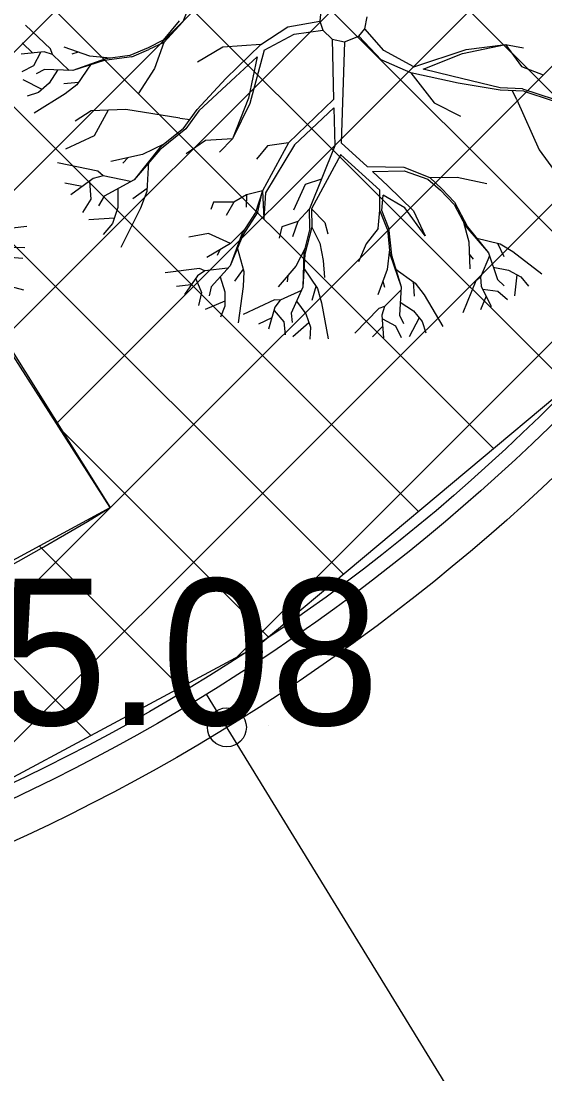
# Model space of a CAD drawing. Extents: x -438233 to -437334, y -1133133 to -1132623.
# Drawn here: x -438053.68 to -438051, y -1132962.38 to -1132956.99 of the extents above; entities that cross this region are included whole.
import ezdxf

# ---------------------------------------------------------------- set-up
doc = ezdxf.new("R2010")
doc.units = 0
for name, color, linetype in [('NADPRAZI', 7, 'Continuous'), ('OSY', 7, 'Continuous'), ('SILNA 1', 7, 'Continuous'), ('Vrstva 1', 7, 'Continuous'), ('Vrstva 3', 7, 'Continuous'), ('Vrstva 40', 7, 'Continuous')]:
    doc.layers.add(name, color=color, linetype=linetype)

msp = doc.modelspace()

# ---------------------------------------------------------------- linework, layer by layer
at = {"layer": 'DEFPOINTS'}
msp.add_circle((-438057.9618, -1132951.913), 10.2, dxfattribs=at)
at = {"layer": 'NADPRAZI'}
msp.add_circle((-438057.9618, -1132951.913), 10, dxfattribs=at)
at = {"layer": 'OSY'}
msp.add_line((-438047.7663, -1132968.5353), (-438052.7333, -1132960.4373), dxfattribs=at)
at = {"layer": 'SILNA 1'}
msp.add_circle((-438052.6288, -1132960.6077), 0.1, dxfattribs=at)
msp.add_circle((-438052.6288, -1132960.6077), 0.1, dxfattribs=at)
at = {"layer": 'Vrstva 1'}
for p, q in [((-438054.352, -1132957.7782), (-438048.011, -1132951.4373)), ((-438054.0536, -1132958.1869), (-438048.0294, -1132952.1627)), ((-438053.7779, -1132958.6183), (-438048.0622, -1132952.9026)), ((-438054.5499, -1132953.7688), (-438050.2107, -1132958.108)), ((-438053.5022, -1132959.0497), (-438048.2379, -1132953.7855)), ((-438054.8755, -1132954.1504), (-438050.5425, -1132958.4833)), ((-438055.201, -1132954.5319), (-438050.876, -1132958.8569)), ((-438055.2015, -1132961.4561), (-438048.4137, -1132954.6683)), ((-438055.5266, -1132954.9134), (-438051.2611, -1132959.1789)), ((-438055.8522, -1132955.2949), (-438051.6461, -1132959.501)), ((-438056.1778, -1132955.6765), (-438052.0312, -1132959.8231)), ((-438054.1068, -1132961.0685), (-438048.9116, -1132955.8734)), ((-438052.7855, -1132956.8155), (-438052.8546, -1132956.9909)), ((-438052.1471, -1132956.9344), (-438052.152, -1132956.9866)), ((-438052.8731, -1132956.9859), (-438052.9556, -1132957.0844)), ((-438052.3162, -1132957.0153), (-438052.152, -1132956.9866)), ((-438052.152, -1132956.9866), (-438052.1362, -1132957.0335)), ((-438051.9225, -1132957.0256), (-438051.9099, -1132956.9645)), ((-438053.5317, -1132957.129), (-438053.6605, -1132957.0081)), ((-438052.8546, -1132956.9909), (-438052.9513, -1132957.0969)), ((-438052.4542, -1132957.1058), (-438052.3162, -1132957.0153)), ((-438052.2835, -1132957.053), (-438052.1362, -1132957.0335)), ((-438052.1362, -1132957.0335), (-438052.0886, -1132957.0788)), ((-438051.9528, -1132957.0646), (-438051.9225, -1132957.0256)), ((-438051.825, -1132957.1379), (-438051.9225, -1132957.0256)), ((-438052.9556, -1132957.0844), (-438053.0323, -1132957.1237)), ((-438052.9513, -1132957.0969), (-438053.0286, -1132957.1326)), ((-438052.9513, -1132957.0969), (-438052.9999, -1132957.2287)), ((-438052.4381, -1132957.1362), (-438052.2835, -1132957.053)), ((-438052.0886, -1132957.0788), (-438052.0817, -1132957.3886)), ((-438052.0886, -1132957.0788), (-438052.0255, -1132957.0933)), ((-438052.0255, -1132957.0933), (-438052.0427, -1132957.6105)), ((-438052.0255, -1132957.0933), (-438051.9528, -1132957.0646)), ((-438051.8386, -1132957.1858), (-438051.9528, -1132957.0646)), ((-438053.5654, -1132957.1448), (-438053.6826, -1132957.1557)), ((-438053.6225, -1132957.1501), (-438053.678, -1132957.0986)), ((-438053.5839, -1132957.1478), (-438053.6192, -1132957.2152)), ((-438053.5218, -1132957.1574), (-438053.5654, -1132957.1448)), ((-438053.5218, -1132957.1574), (-438053.5317, -1132957.129)), ((-438053.3305, -1132957.167), (-438053.4627, -1132957.121)), ((-438053.3913, -1132957.1461), (-438053.4224, -1132957.1554)), ((-438053.0323, -1132957.1237), (-438053.1254, -1132957.163)), ((-438053.1158, -1132957.1696), (-438053.0286, -1132957.1326)), ((-438052.6498, -1132957.121), (-438052.7799, -1132957.197)), ((-438052.4542, -1132957.1058), (-438052.6498, -1132957.121)), ((-438052.6333, -1132957.2806), (-438052.4542, -1132957.1058)), ((-438052.4381, -1132957.1362), (-438052.5114, -1132957.4087)), ((-438051.6704, -1132957.2211), (-438051.825, -1132957.1379)), ((-438051.6704, -1132957.2211), (-438051.4022, -1132957.1323)), ((-438051.422, -1132957.1524), (-438051.2014, -1132957.1072)), ((-438051.4022, -1132957.1323), (-438051.2014, -1132957.1072)), ((-438051.2014, -1132957.1072), (-438051.1188, -1132957.2185)), ((-438051.2014, -1132957.1072), (-438051.1086, -1132957.124)), ((-438053.4362, -1132957.2393), (-438053.5218, -1132957.1574)), ((-438053.2509, -1132957.1795), (-438053.4187, -1132957.2399)), ((-438053.2575, -1132957.1878), (-438053.4187, -1132957.2399)), ((-438053.2275, -1132957.1765), (-438053.3305, -1132957.167)), ((-438053.1158, -1132957.1696), (-438053.2575, -1132957.1878)), ((-438053.1254, -1132957.163), (-438053.2509, -1132957.1795)), ((-438052.5844, -1132957.2726), (-438052.4741, -1132957.1699)), ((-438052.5802, -1132960.249), (-438049.5198, -1132957.1886)), ((-438052.4741, -1132957.1699), (-438052.5173, -1132957.3816)), ((-438051.6866, -1132957.2515), (-438051.8386, -1132957.1858)), ((-438051.6229, -1132957.233), (-438051.422, -1132957.1524)), ((-438053.6192, -1132957.2152), (-438053.6787, -1132957.2466)), ((-438053.5641, -1132957.2347), (-438053.6067, -1132957.2568)), ((-438053.4187, -1132957.2399), (-438053.5641, -1132957.2347)), ((-438053.4967, -1132957.2373), (-438053.5396, -1132957.3053)), ((-438053.3243, -1132957.2059), (-438053.3973, -1132957.3126)), ((-438052.9999, -1132957.2287), (-438053.0835, -1132957.3592)), ((-438051.6866, -1132957.2515), (-438051.5667, -1132957.4064)), ((-438051.4429, -1132957.3053), (-438051.6866, -1132957.2515)), ((-438051.4759, -1132957.2687), (-438051.6229, -1132957.233)), ((-438051.1188, -1132957.2185), (-438051.0085, -1132957.2627)), ((-438053.5756, -1132957.3364), (-438053.6731, -1132957.2869)), ((-438053.5396, -1132957.3053), (-438053.5948, -1132957.3523)), ((-438053.3897, -1132957.3017), (-438053.4643, -1132957.3077)), ((-438053.3973, -1132957.3126), (-438053.4577, -1132957.3592)), ((-438052.7809, -1132957.4401), (-438052.6333, -1132957.2806)), ((-438052.7717, -1132957.447), (-438052.5844, -1132957.2726)), ((-438051.2275, -1132957.3291), (-438051.4759, -1132957.2687)), ((-438051.2282, -1132957.3407), (-438051.4429, -1132957.3053)), ((-438053.5948, -1132957.3523), (-438053.6519, -1132957.3714)), ((-438053.4577, -1132957.3592), (-438053.6166, -1132957.4589)), ((-438051.1066, -1132957.346), (-438051.2282, -1132957.3407)), ((-438051.1142, -1132957.3341), (-438051.2275, -1132957.3291)), ((-438051.1423, -1132957.3899), (-438051.1657, -1132957.3433)), ((-438051.1142, -1132957.3341), (-438050.951, -1132957.3873)), ((-438051.1066, -1132957.346), (-438050.9619, -1132957.3932)), ((-438052.5173, -1132957.3816), (-438052.6006, -1132957.5907)), ((-438052.5114, -1132957.4087), (-438052.6006, -1132957.5907)), ((-438052.0817, -1132957.3886), (-438052.3135, -1132957.6102)), ((-438051.5667, -1132957.4064), (-438051.4316, -1132957.4735)), ((-438051.1423, -1132957.3899), (-438051.0283, -1132957.6459)), ((-438053.3246, -1132957.447), (-438053.4062, -1132957.4999)), ((-438053.1459, -1132957.4395), (-438053.3246, -1132957.447)), ((-438053.2377, -1132957.4434), (-438053.3087, -1132957.5755)), ((-438052.8694, -1132957.485), (-438053.1459, -1132957.4395)), ((-438052.8523, -1132957.5385), (-438052.7809, -1132957.4401)), ((-438052.7717, -1132957.447), (-438052.8384, -1132957.5389)), ((-438052.081, -1132957.4315), (-438052.2825, -1132957.6205)), ((-438052.081, -1132957.4315), (-438052.076, -1132957.6267)), ((-438052.8694, -1132957.485), (-438052.8176, -1132957.491)), ((-438053.3087, -1132957.5755), (-438053.4551, -1132957.6439)), ((-438052.8384, -1132957.5389), (-438052.9722, -1132957.6462)), ((-438052.8523, -1132957.5385), (-438052.9708, -1132957.6337)), ((-438052.9708, -1132957.6337), (-438053.1046, -1132957.7998)), ((-438052.9487, -1132957.6158), (-438053.0603, -1132957.6703)), ((-438052.739, -1132957.5987), (-438052.8367, -1132957.6667)), ((-438052.6006, -1132957.5907), (-438052.739, -1132957.5987)), ((-438052.6006, -1132957.5907), (-438052.666, -1132957.6588)), ((-438052.4199, -1132957.6264), (-438052.4774, -1132957.6948)), ((-438052.3135, -1132957.6102), (-438052.4463, -1132957.8573)), ((-438052.2825, -1132957.6205), (-438052.4314, -1132957.8669)), ((-438052.3135, -1132957.6102), (-438052.4199, -1132957.6264)), ((-438052.076, -1132957.6267), (-438052.2049, -1132957.9498)), ((-438052.0427, -1132957.6105), (-438051.9106, -1132957.7324)), ((-438053.0603, -1132957.6703), (-438053.2242, -1132957.7057)), ((-438053.1353, -1132957.6862), (-438053.1617, -1132957.7149)), ((-438052.9722, -1132957.6462), (-438053.1046, -1132957.7998)), ((-438052.0443, -1132957.6703), (-438052.1953, -1132957.9494)), ((-438052.0447, -1132957.6717), (-438051.8445, -1132957.854)), ((-438051.0283, -1132957.6459), (-438050.9233, -1132957.7912)), ((-438053.2902, -1132957.7562), (-438053.497, -1132957.7126)), ((-438053.0296, -1132957.706), (-438053.0382, -1132957.8606)), ((-438051.9106, -1132957.7324), (-438051.722, -1132957.7351)), ((-438051.722, -1132957.7351), (-438051.5882, -1132957.7879)), ((-438053.3147, -1132957.7942), (-438053.4283, -1132957.8778)), ((-438053.2622, -1132957.7793), (-438053.3147, -1132957.7942)), ((-438053.2622, -1132957.7793), (-438053.2902, -1132957.7562)), ((-438053.1231, -1132957.8097), (-438053.2622, -1132957.7793)), ((-438052.1441, -1132957.7968), (-438052.2277, -1132957.8239)), ((-438051.8831, -1132957.7579), (-438051.7196, -1132957.7539)), ((-438051.8831, -1132957.7579), (-438051.8039, -1132957.8309)), ((-438051.7196, -1132957.7539), (-438051.5984, -1132957.7962)), ((-438051.5984, -1132957.7962), (-438051.5347, -1132957.854)), ((-438051.5882, -1132957.7879), (-438051.4481, -1132957.7863)), ((-438051.5882, -1132957.7879), (-438051.5277, -1132957.8474)), ((-438051.4481, -1132957.7863), (-438051.2962, -1132957.8186)), ((-438053.3698, -1132957.8345), (-438053.459, -1132957.8167)), ((-438053.3319, -1132957.8081), (-438053.3262, -1132957.8992)), ((-438053.1046, -1132957.7998), (-438053.2575, -1132957.885)), ((-438053.1868, -1132957.8454), (-438053.1882, -1132957.9422)), ((-438053.0369, -1132957.8451), (-438053.1099, -1132957.8976)), ((-438052.2277, -1132957.8239), (-438052.2871, -1132957.9557)), ((-438051.8039, -1132957.8309), (-438051.6731, -1132957.9593)), ((-438051.5277, -1132957.8474), (-438051.4623, -1132957.9157)), ((-438053.3262, -1132957.8992), (-438053.3679, -1132957.9686)), ((-438053.2575, -1132957.885), (-438053.2873, -1132957.9339)), ((-438053.0382, -1132957.8606), (-438053.0706, -1132957.9465)), ((-438052.5282, -1132957.8781), (-438052.5936, -1132957.9148)), ((-438052.5282, -1132957.8781), (-438052.5305, -1132957.9412)), ((-438052.4463, -1132957.8573), (-438052.5282, -1132957.8781)), ((-438052.4463, -1132957.8573), (-438052.4817, -1132957.9673)), ((-438052.4704, -1132957.964), (-438052.4463, -1132957.8573)), ((-438052.4463, -1132957.8573), (-438052.4387, -1132958)), ((-438052.4314, -1132957.8669), (-438052.4387, -1132958)), ((-438051.8442, -1132957.9557), (-438051.8445, -1132957.854)), ((-438051.8349, -1132957.957), (-438051.8283, -1132957.8784)), ((-438051.717, -1132957.9448), (-438051.8283, -1132957.8784)), ((-438051.4647, -1132957.9273), (-438051.5347, -1132957.854)), ((-438053.1882, -1132957.9422), (-438053.2153, -1132958.0247)), ((-438053.0706, -1132957.9465), (-438053.172, -1132958.1476)), ((-438052.6973, -1132957.9151), (-438052.7109, -1132957.9517)), ((-438052.5936, -1132957.9148), (-438052.6973, -1132957.9151)), ((-438052.5936, -1132957.9148), (-438052.6326, -1132957.9831)), ((-438052.2049, -1132957.9498), (-438052.2653, -1132958.0142)), ((-438052.2029, -1132958.0508), (-438052.2049, -1132957.9498)), ((-438052.1953, -1132957.9494), (-438052.1272, -1132958.0188)), ((-438052.1953, -1132957.9494), (-438052.1933, -1132958.0439)), ((-438051.8538, -1132958.0502), (-438051.8442, -1132957.9557)), ((-438051.8062, -1132958.0545), (-438051.8438, -1132957.9607)), ((-438051.7999, -1132958.0449), (-438051.8349, -1132957.957)), ((-438051.6123, -1132958.0875), (-438051.717, -1132957.9448)), ((-438051.6731, -1132957.9593), (-438051.6123, -1132958.0875)), ((-438051.4647, -1132957.9273), (-438051.4049, -1132958.0389)), ((-438051.4623, -1132957.9157), (-438051.395, -1132958.0416)), ((-438053.206, -1132957.9967), (-438053.3365, -1132958.0062)), ((-438052.4817, -1132957.9673), (-438052.55, -1132958.074)), ((-438052.4704, -1132957.964), (-438052.5474, -1132958.0839)), ((-438052.2653, -1132958.0142), (-438052.3469, -1132958.0419)), ((-438052.2653, -1132958.0142), (-438052.2927, -1132958.0925)), ((-438054.5471, -1132958.1342), (-438053.6539, -1132958.0381)), ((-438053.2153, -1132958.0247), (-438053.2625, -1132958.0802)), ((-438052.5371, -1132958.0535), (-438052.6108, -1132958.1268)), ((-438052.3469, -1132958.0419), (-438052.3601, -1132958.0994)), ((-438052.2029, -1132958.0508), (-438052.2343, -1132958.1734)), ((-438052.1933, -1132958.0439), (-438052.2286, -1132958.1823)), ((-438052.1933, -1132958.0439), (-438052.152, -1132958.1258)), ((-438052.1272, -1132958.0188), (-438052.1114, -1132958.0779)), ((-438051.8538, -1132958.0502), (-438051.9152, -1132958.1288)), ((-438051.8062, -1132958.0545), (-438051.793, -1132958.1806)), ((-438051.7999, -1132958.0449), (-438051.7847, -1132958.1873)), ((-438051.4161, -1132958.0178), (-438051.3884, -1132958.1179)), ((-438051.4049, -1132958.0389), (-438051.2889, -1132958.174)), ((-438051.395, -1132958.0416), (-438051.2889, -1132958.174)), ((-438052.7224, -1132958.0763), (-438052.8235, -1132958.0941)), ((-438052.6108, -1132958.1268), (-438052.7224, -1132958.0763)), ((-438052.55, -1132958.074), (-438052.6111, -1132958.2411)), ((-438052.5474, -1132958.0839), (-438052.6111, -1132958.2411)), ((-438051.3884, -1132958.1179), (-438051.3844, -1132958.2576)), ((-438051.3543, -1132958.0981), (-438051.2288, -1132958.1285)), ((-438054.5471, -1132958.1342), (-438053.6707, -1132958.3647)), ((-438054.5471, -1132958.1342), (-438053.6741, -1132958.2014)), ((-438054.5471, -1132958.1342), (-438053.6639, -1132958.147)), ((-438052.6108, -1132958.1268), (-438052.7307, -1132958.1982)), ((-438052.6656, -1132958.1592), (-438052.6788, -1132958.1889)), ((-438052.5768, -1132958.147), (-438052.5424, -1132958.2708)), ((-438052.2283, -1132958.1506), (-438052.2752, -1132958.2431)), ((-438052.2343, -1132958.1734), (-438052.2399, -1132958.3514)), ((-438052.152, -1132958.1258), (-438052.1355, -1132958.2137)), ((-438051.9152, -1132958.1288), (-438051.9538, -1132958.2206)), ((-438051.7956, -1132958.1569), (-438051.8072, -1132958.2599)), ((-438051.2889, -1132958.174), (-438051.2424, -1132958.3121)), ((-438051.2417, -1132958.1252), (-438051.2093, -1132958.1932)), ((-438051.2288, -1132958.1285), (-438051.1638, -1132958.1681)), ((-438051.1638, -1132958.1681), (-438051.0145, -1132958.2817)), ((-438052.2286, -1132958.1823), (-438052.2399, -1132958.3514)), ((-438052.1355, -1132958.2137), (-438052.1286, -1132958.3012)), ((-438051.793, -1132958.1806), (-438051.7362, -1132958.3494)), ((-438051.7847, -1132958.1873), (-438051.7362, -1132958.3494)), ((-438051.3864, -1132958.1816), (-438051.3669, -1132958.2077)), ((-438051.2833, -1132958.1906), (-438051.3299, -1132958.2999)), ((-438052.7693, -1132958.2556), (-438052.9441, -1132958.2768)), ((-438052.7409, -1132958.2665), (-438052.7786, -1132958.292)), ((-438052.7409, -1132958.2665), (-438052.7693, -1132958.2556)), ((-438052.623, -1132958.2536), (-438052.7409, -1132958.2665)), ((-438052.6111, -1132958.2411), (-438052.7092, -1132958.3488)), ((-438052.5457, -1132958.2586), (-438052.5893, -1132958.3194)), ((-438052.5424, -1132958.2708), (-438052.5451, -1132958.3474)), ((-438052.2752, -1132958.2431), (-438052.3667, -1132958.3484)), ((-438052.2366, -1132958.2513), (-438052.1649, -1132958.3583)), ((-438051.8072, -1132958.2599), (-438051.8557, -1132958.3907)), ((-438051.7682, -1132958.2543), (-438051.6632, -1132958.3296)), ((-438051.2642, -1132958.248), (-438051.1849, -1132958.2639)), ((-438051.1849, -1132958.2639), (-438051.1218, -1132958.2986)), ((-438052.7786, -1132958.292), (-438052.8456, -1132958.3887)), ((-438052.7885, -1132958.3078), (-438052.7594, -1132958.3785)), ((-438052.6637, -1132958.2986), (-438052.6392, -1132958.3755)), ((-438052.3168, -1132958.2913), (-438052.3198, -1132958.3237)), ((-438051.8293, -1132958.3197), (-438051.8207, -1132958.3511)), ((-438051.6741, -1132958.322), (-438051.6694, -1132958.3967)), ((-438051.6632, -1132958.3296), (-438051.6176, -1132958.3907)), ((-438051.353, -1132958.319), (-438051.4197, -1132958.4822)), ((-438051.3299, -1132958.2999), (-438051.353, -1132958.319)), ((-438051.3299, -1132958.2999), (-438051.3259, -1132958.3448)), ((-438051.2424, -1132958.3121), (-438051.207, -1132958.3438)), ((-438051.1429, -1132958.287), (-438051.1548, -1132958.3957)), ((-438051.1218, -1132958.2986), (-438051.0832, -1132958.3458)), ((-438052.8113, -1132958.3389), (-438052.8866, -1132958.3481)), ((-438052.7594, -1132958.3785), (-438052.774, -1132958.4442)), ((-438052.7092, -1132958.3488), (-438052.7195, -1132958.3953)), ((-438052.6392, -1132958.3755), (-438052.6385, -1132958.4479)), ((-438052.5451, -1132958.3474), (-438052.5715, -1132958.5334)), ((-438052.2468, -1132958.3673), (-438052.3548, -1132958.4168)), ((-438052.2399, -1132958.3514), (-438052.2987, -1132958.4849)), ((-438052.1722, -1132958.3474), (-438052.194, -1132958.4191)), ((-438052.1649, -1132958.3583), (-438052.1434, -1132958.4313)), ((-438051.7368, -1132958.3666), (-438051.8207, -1132958.4505)), ((-438051.7362, -1132958.3494), (-438051.7444, -1132958.4944)), ((-438051.6176, -1132958.3907), (-438051.5215, -1132958.5519)), ((-438051.3259, -1132958.3448), (-438051.2744, -1132958.4505)), ((-438051.3167, -1132958.3613), (-438051.2407, -1132958.3706)), ((-438051.2407, -1132958.3706), (-438051.1905, -1132958.4148)), ((-438052.6385, -1132958.4231), (-438052.7393, -1132958.466)), ((-438052.3849, -1132958.4155), (-438052.5447, -1132958.4908)), ((-438052.3548, -1132958.4168), (-438052.3849, -1132958.4155)), ((-438052.3548, -1132958.4168), (-438052.3822, -1132958.4528)), ((-438052.2713, -1132958.4231), (-438052.2237, -1132958.4878)), ((-438052.1434, -1132958.4313), (-438052.1097, -1132958.6163)), ((-438051.7405, -1132958.4271), (-438051.6731, -1132958.4716)), ((-438051.3005, -1132958.3963), (-438051.3292, -1132958.467)), ((-438052.6385, -1132958.4479), (-438052.6613, -1132958.504)), ((-438052.3822, -1132958.4528), (-438052.4156, -1132958.5654)), ((-438052.3865, -1132958.4707), (-438052.337, -1132958.5291)), ((-438052.2987, -1132958.4849), (-438052.2937, -1132958.5324)), ((-438052.2237, -1132958.4878), (-438052.2006, -1132958.5562)), ((-438051.8498, -1132958.4601), (-438051.9727, -1132958.5859)), ((-438051.8207, -1132958.4505), (-438051.8498, -1132958.4601)), ((-438051.8207, -1132958.4505), (-438051.8343, -1132958.4938)), ((-438051.8343, -1132958.4938), (-438051.826, -1132958.611)), ((-438051.7444, -1132958.4944), (-438051.7233, -1132958.5374)), ((-438051.6731, -1132958.4716), (-438051.6275, -1132958.5275)), ((-438052.3984, -1132958.5076), (-438052.4671, -1132958.5403)), ((-438052.337, -1132958.5291), (-438052.33, -1132958.5955)), ((-438052.2085, -1132958.5331), (-438052.2901, -1132958.6051)), ((-438051.83, -1132958.5512), (-438051.8828, -1132958.6057)), ((-438051.832, -1132958.5123), (-438051.7649, -1132958.5493)), ((-438051.7649, -1132958.5493), (-438051.7348, -1132958.6097)), ((-438051.643, -1132958.5086), (-438051.6945, -1132958.6048)), ((-438051.6275, -1132958.5275), (-438051.6097, -1132958.5856)), ((-438052.2006, -1132958.5562), (-438052.2039, -1132958.617)), ((-438053.4854, -1132959.076), (-438052.4162, -1132960.1451)), ((-438053.5909, -1132959.6776), (-438052.866, -1132960.4025)), ((-438054.0496, -1132959.926), (-438053.3261, -1132960.6495)), ((-438052.415, -1132960.596), (-438052.415, -1132960.596))]:
    msp.add_line(p, q, dxfattribs=at)
for points in [[(-438048.0046, -1132951.184), (-438048.0461, -1132952.8217), (-438048.4585, -1132954.8934), (-438049.6535, -1132957.4778), (-438050.864, -1132958.8468), (-438052.4692, -1132960.1895), (-438054.6271, -1132961.3479), (-438056.4429, -1132961.6901), (-438058.7324, -1132961.8217), (-438061.1534, -1132961.3742), (-438063.5218, -1132960.2158), (-438065.6271, -1132958.2939), (-438067.1534, -1132955.8718), (-438067.7586, -1132953.6077), (-438067.9157, -1132952.1822), (-438067.8298, -1132950.3769)], [(-438066.9447, -1132951.5718), (-438066.7906, -1132953.3842), (-438064.8182, -1132953.0526), (-438063.7424, -1132952.2168), (-438057.6571, -1132957.4099), (-438054.2884, -1132957.7853), (-438055.9248, -1132958.5393), (-438057.5402, -1132958.8316), (-438059.2588, -1132958.7198), (-438060.6698, -1132958.2981), (-438061.447, -1132960.141), (-438060.0002, -1132960.6255), (-438058.2795, -1132960.8791), (-438056.7156, -1132960.7888), (-438055.1087, -1132960.4181), (-438054.2265, -1132960.0218), (-438053.2269, -1132959.4804), (-438054.3038, -1132957.7953), (-438057.6571, -1132957.4099), (-438052.464, -1132951.3245)]]:
    msp.add_lwpolyline(points, dxfattribs=at)
at = {"layer": 'Vrstva 40'}
msp.add_line((-438054.2884, -1132957.7853), (-438053.2269, -1132959.4804), dxfattribs=at)
msp.add_circle((-438057.9725, -1132951.9018), 9.9418, dxfattribs=at)
msp.add_arc((-438057.9725, -1132951.9018), 8.9418, 247.13471, 302.05407, dxfattribs=at)

# ---------------------------------------------------------------- texts
at = {"layer": 'Vrstva 3'}
msp.add_text('385.08 ', height=0.75, dxfattribs=at).set_placement((-438054.915, -1132960.596))

doc.saveas('drawing.dxf')
